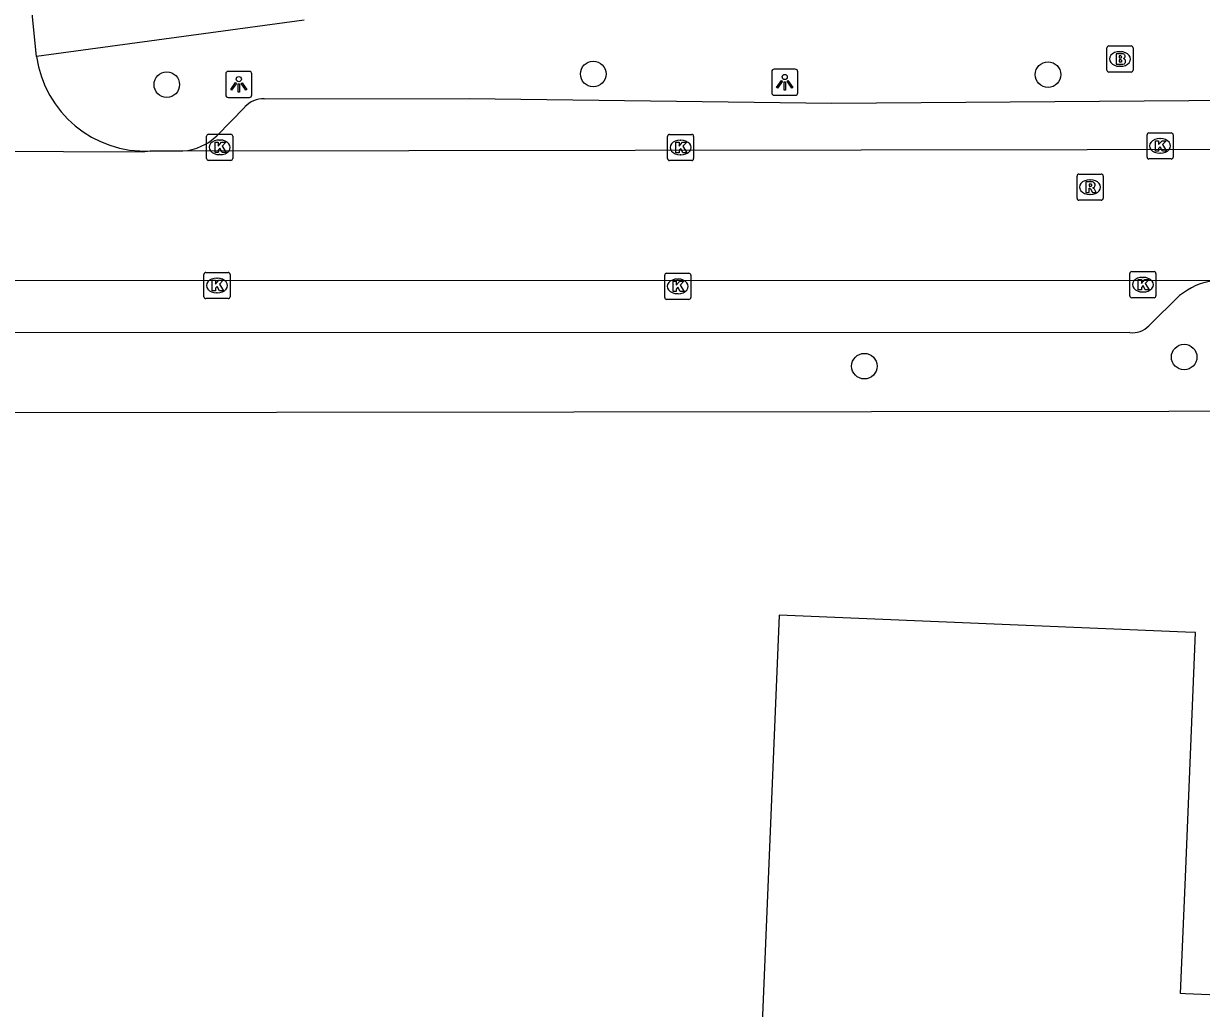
# Model space of a CAD drawing. Extents: x 160732 to 162105, y 387428 to 388479.
# Drawn here: x 161455.53 to 161500.61, y 388049.22 to 388086.9 of the extents above; entities that cross this region are included whole.
import ezdxf

# ---------------------------------------------------------------- set-up
doc = ezdxf.new("R2010")
doc.units = 0
for name, color, linetype in [('IMGEO_Boom', 7, 'Continuous'), ('IMGEO_Brandkraan', 7, 'Continuous'), ('IMGEO_Kolk', 7, 'Continuous'), ('IMGEO_Lichtpunt', 7, 'Continuous'), ('IMGEO_Pand', 7, 'Continuous'), ('IMGEO_Rijbaan_lokaal_open', 7, 'Continuous'), ('IMGEO_Rioolput', 7, 'Continuous'), ('IMGEO_Voetpad_open', 7, 'Continuous')]:
    doc.layers.add(name, color=color, linetype=linetype)

msp = doc.modelspace()

# ---------------------------------------------------------------- linework, layer by layer
at = {"layer": 'IMGEO_Boom'}
for centre in [(161461.013, 388084.561), (161477.334, 388084.968), (161494.74, 388084.944), (161487.712, 388073.79), (161499.951, 388074.138)]:
    msp.add_circle(centre, 0.489, dxfattribs=at)
at = {"layer": 'IMGEO_Brandkraan'}
for p, q in [((161496.994, 388085.116), (161496.994, 388085.968)), ((161497.069, 388086.042), (161497.921, 388086.042)), ((161497.995, 388085.968), (161497.995, 388085.116)), ((161497.482, 388085.822), (161497.507, 388085.822)), ((161497.505, 388085.262), (161497.48, 388085.262)), ((161497.921, 388085.042), (161497.069, 388085.042))]:
    msp.add_line(p, q, dxfattribs=at)
for points in [[(161496.994, 388085.116), (161496.994, 388085.968)], [(161497.069, 388086.042), (161497.921, 388086.042)], [(161497.995, 388085.968), (161497.995, 388085.116)], [(161497.342, 388085.742), (161497.342, 388085.342), (161497.555, 388085.342)], [(161497.573, 388085.742), (161497.342, 388085.742)], [(161497.521, 388085.661), (161497.467, 388085.661), (161497.467, 388085.585)], [(161497.467, 388085.585), (161497.52, 388085.585)], [(161497.529, 388085.509), (161497.467, 388085.509), (161497.467, 388085.428)], [(161497.467, 388085.428), (161497.529, 388085.428)], [(161497.921, 388085.042), (161497.069, 388085.042)]]:
    msp.add_lwpolyline(points, dxfattribs=at)
for centre, radius, start, end in [((161497.071, 388085.966), 0.0765, 91.552, 178.448), ((161497.071, 388085.966), 0.0765, 91.552, 178.448), ((161497.919, 388085.966), 0.0765, 1.552, 88.448), ((161497.919, 388085.966), 0.0765, 1.552, 88.448), ((161497.522, 388085.623), 0.0379, 267.8285, 90.9355), ((161497.53, 388085.468), 0.0404, 269.8759, 90.5077), ((161497.577, 388085.597), 0.145, 59.4692, 91.5367), ((161497.602, 388085.644), 0.0922, 285.5137, 58.1501), ((161497.607, 388085.452), 0.105, 301.3115, 78.989), ((161497.071, 388085.118), 0.0765, 181.552, 268.448), ((161497.071, 388085.118), 0.0765, 181.552, 268.448), ((161497.561, 388085.593), 0.251, 268.6676, 293.5347), ((161497.919, 388085.118), 0.0765, 271.552, 358.448), ((161497.919, 388085.118), 0.0765, 271.552, 358.448)]:
    msp.add_arc(centre, radius, start, end, dxfattribs=at)
for centre, major_axis, ratio, start_param, end_param in [((161497.481, 388085.542), (-0.387, 0.002), 0.722429, 4.712389, 7.853982), ((161497.506, 388085.542), (-0.39, 0.002), 0.717154, 1.570796, 4.712389)]:
    msp.add_ellipse(centre, major_axis=major_axis, ratio=ratio, start_param=start_param, end_param=end_param, dxfattribs=at)
at = {"layer": 'IMGEO_Kolk'}
for p, q in [((161462.538, 388081.736), (161462.538, 388082.588)), ((161462.613, 388082.662), (161463.465, 388082.662)), ((161463.026, 388082.442), (161463.051, 388082.442)), ((161463.539, 388082.588), (161463.539, 388081.736)), ((161480.176, 388081.73), (161480.176, 388082.582)), ((161480.251, 388082.656), (161481.103, 388082.656)), ((161480.664, 388082.436), (161480.689, 388082.436)), ((161481.177, 388082.582), (161481.177, 388081.73)), ((161498.529, 388081.79), (161498.529, 388082.642)), ((161498.604, 388082.716), (161499.456, 388082.716)), ((161499.017, 388082.496), (161499.042, 388082.496)), ((161499.53, 388082.642), (161499.53, 388081.79)), ((161499.04, 388081.936), (161499.015, 388081.936)), ((161463.465, 388081.662), (161462.613, 388081.662)), ((161463.049, 388081.882), (161463.024, 388081.882)), ((161481.103, 388081.656), (161480.251, 388081.656)), ((161480.687, 388081.876), (161480.662, 388081.876)), ((161499.456, 388081.716), (161498.604, 388081.716)), ((161497.944, 388077.407), (161498.796, 388077.407)), ((161462.435, 388076.448), (161462.435, 388077.3)), ((161462.51, 388077.374), (161463.362, 388077.374)), ((161462.923, 388077.154), (161462.948, 388077.154)), ((161463.436, 388077.3), (161463.436, 388076.448)), ((161480.069, 388076.417), (161480.069, 388077.269)), ((161480.144, 388077.343), (161480.996, 388077.343)), ((161480.557, 388077.123), (161480.582, 388077.123)), ((161481.07, 388077.269), (161481.07, 388076.417)), ((161497.869, 388076.481), (161497.869, 388077.333)), ((161498.357, 388077.187), (161498.382, 388077.187)), ((161498.87, 388077.333), (161498.87, 388076.481)), ((161462.946, 388076.594), (161462.921, 388076.594)), ((161480.58, 388076.563), (161480.555, 388076.563)), ((161498.38, 388076.627), (161498.355, 388076.627)), ((161463.362, 388076.374), (161462.51, 388076.374)), ((161480.996, 388076.343), (161480.144, 388076.343)), ((161498.796, 388076.407), (161497.944, 388076.407))]:
    msp.add_line(p, q, dxfattribs=at)
for points in [[(161462.538, 388081.736), (161462.538, 388082.588)], [(161462.613, 388082.662), (161463.465, 388082.662)], [(161462.859, 388082.362), (161462.982, 388082.362), (161462.982, 388082.211), (161463.112, 388082.362), (161463.276, 388082.362), (161463.13, 388082.211), (161463.283, 388081.962), (161463.131, 388081.962), (161463.046, 388082.126), (161462.982, 388082.059), (161462.982, 388081.962), (161462.859, 388081.962), (161462.859, 388082.362)], [(161463.539, 388082.588), (161463.539, 388081.736)], [(161480.176, 388081.73), (161480.176, 388082.582)], [(161480.251, 388082.656), (161481.103, 388082.656)], [(161480.497, 388082.356), (161480.62, 388082.356), (161480.62, 388082.205), (161480.75, 388082.356), (161480.914, 388082.356), (161480.768, 388082.205), (161480.921, 388081.956), (161480.769, 388081.956), (161480.684, 388082.12), (161480.62, 388082.053), (161480.62, 388081.956), (161480.497, 388081.956), (161480.497, 388082.356)], [(161481.177, 388082.582), (161481.177, 388081.73)], [(161498.529, 388081.79), (161498.529, 388082.642)], [(161498.604, 388082.716), (161499.456, 388082.716)], [(161498.85, 388082.416), (161498.973, 388082.416), (161498.973, 388082.265), (161499.103, 388082.416), (161499.267, 388082.416), (161499.121, 388082.265), (161499.274, 388082.016), (161499.122, 388082.016), (161499.037, 388082.18), (161498.973, 388082.113), (161498.973, 388082.016), (161498.85, 388082.016), (161498.85, 388082.416)], [(161499.53, 388082.642), (161499.53, 388081.79)], [(161463.465, 388081.662), (161462.613, 388081.662)], [(161481.103, 388081.656), (161480.251, 388081.656)], [(161499.456, 388081.716), (161498.604, 388081.716)], [(161497.944, 388077.407), (161498.796, 388077.407)], [(161462.435, 388076.448), (161462.435, 388077.3)], [(161462.51, 388077.374), (161463.362, 388077.374)], [(161462.756, 388077.074), (161462.879, 388077.074), (161462.879, 388076.923), (161463.009, 388077.074), (161463.173, 388077.074), (161463.027, 388076.923), (161463.18, 388076.674), (161463.028, 388076.674), (161462.943, 388076.838), (161462.879, 388076.771), (161462.879, 388076.674), (161462.756, 388076.674), (161462.756, 388077.074)], [(161463.436, 388077.3), (161463.436, 388076.448)], [(161480.069, 388076.417), (161480.069, 388077.269)], [(161480.144, 388077.343), (161480.996, 388077.343)], [(161480.39, 388077.043), (161480.513, 388077.043), (161480.513, 388076.892), (161480.643, 388077.043), (161480.807, 388077.043), (161480.661, 388076.892), (161480.814, 388076.643), (161480.662, 388076.643), (161480.577, 388076.807), (161480.513, 388076.74), (161480.513, 388076.643), (161480.39, 388076.643), (161480.39, 388077.043)], [(161481.07, 388077.269), (161481.07, 388076.417)], [(161497.869, 388076.481), (161497.869, 388077.333)], [(161498.19, 388077.107), (161498.313, 388077.107), (161498.313, 388076.956), (161498.443, 388077.107), (161498.607, 388077.107), (161498.461, 388076.956), (161498.614, 388076.707), (161498.462, 388076.707), (161498.377, 388076.871), (161498.313, 388076.804), (161498.313, 388076.707), (161498.19, 388076.707), (161498.19, 388077.107)], [(161498.87, 388077.333), (161498.87, 388076.481)], [(161463.362, 388076.374), (161462.51, 388076.374)], [(161480.996, 388076.343), (161480.144, 388076.343)], [(161498.796, 388076.407), (161497.944, 388076.407)]]:
    msp.add_lwpolyline(points, dxfattribs=at)
for centre, start, end in [((161462.615, 388082.586), 91.552, 178.448), ((161462.615, 388082.586), 91.552, 178.448), ((161463.463, 388082.586), 1.552, 88.448), ((161463.463, 388082.586), 1.552, 88.448), ((161480.253, 388082.58), 91.552, 178.448), ((161480.253, 388082.58), 91.552, 178.448), ((161481.101, 388082.58), 1.552, 88.448), ((161481.101, 388082.58), 1.552, 88.448), ((161498.606, 388082.64), 91.552, 178.448), ((161498.606, 388082.64), 91.552, 178.448), ((161499.454, 388082.64), 1.552, 88.448), ((161499.454, 388082.64), 1.552, 88.448), ((161462.615, 388081.738), 181.552, 268.448), ((161462.615, 388081.738), 181.552, 268.448), ((161463.463, 388081.738), 271.552, 358.448), ((161463.463, 388081.738), 271.552, 358.448), ((161480.253, 388081.732), 181.552, 268.448), ((161480.253, 388081.732), 181.552, 268.448), ((161481.101, 388081.732), 271.552, 358.448), ((161481.101, 388081.732), 271.552, 358.448), ((161498.606, 388081.792), 181.552, 268.448), ((161498.606, 388081.792), 181.552, 268.448), ((161499.454, 388081.792), 271.552, 358.448), ((161499.454, 388081.792), 271.552, 358.448), ((161497.946, 388077.331), 91.552, 178.448), ((161497.946, 388077.331), 91.552, 178.448), ((161498.794, 388077.331), 1.552, 88.448), ((161498.794, 388077.331), 1.552, 88.448), ((161462.512, 388077.298), 91.552, 178.448), ((161462.512, 388077.298), 91.552, 178.448), ((161463.36, 388077.298), 1.552, 88.448), ((161463.36, 388077.298), 1.552, 88.448), ((161480.146, 388077.267), 91.552, 178.448), ((161480.146, 388077.267), 91.552, 178.448), ((161480.994, 388077.267), 1.552, 88.448), ((161480.994, 388077.267), 1.552, 88.448), ((161497.946, 388076.483), 181.552, 268.448), ((161497.946, 388076.483), 181.552, 268.448), ((161498.794, 388076.483), 271.552, 358.448), ((161498.794, 388076.483), 271.552, 358.448), ((161462.512, 388076.45), 181.552, 268.448), ((161462.512, 388076.45), 181.552, 268.448), ((161463.36, 388076.45), 271.552, 358.448), ((161463.36, 388076.45), 271.552, 358.448), ((161480.146, 388076.419), 181.552, 268.448), ((161480.146, 388076.419), 181.552, 268.448), ((161480.994, 388076.419), 271.552, 358.448), ((161480.994, 388076.419), 271.552, 358.448)]:
    msp.add_arc(centre, 0.0765, start, end, dxfattribs=at)
for centre, major_axis, ratio, start_param, end_param in [((161463.025, 388082.162), (-0.387, 0.002), 0.722429, 4.712389, 7.853982), ((161463.05, 388082.162), (-0.39, 0.002), 0.717154, 1.570796, 4.712389), ((161480.663, 388082.156), (-0.387, 0.002), 0.722429, 4.712389, 7.853982), ((161480.688, 388082.156), (-0.39, 0.002), 0.717154, 1.570796, 4.712389), ((161499.016, 388082.216), (-0.387, 0.002), 0.722429, 4.712389, 7.853982), ((161499.041, 388082.216), (-0.39, 0.002), 0.717154, 1.570796, 4.712389), ((161462.922, 388076.874), (-0.387, 0.002), 0.722429, 4.712389, 7.853982), ((161462.947, 388076.874), (-0.39, 0.002), 0.717154, 1.570796, 4.712389), ((161480.556, 388076.843), (-0.387, 0.002), 0.722429, 4.712389, 7.853982), ((161480.581, 388076.843), (-0.39, 0.002), 0.717154, 1.570796, 4.712389), ((161498.356, 388076.907), (-0.387, 0.002), 0.722429, 4.712389, 7.853982), ((161498.381, 388076.907), (-0.39, 0.002), 0.717154, 1.570796, 4.712389)]:
    msp.add_ellipse(centre, major_axis=major_axis, ratio=ratio, start_param=start_param, end_param=end_param, dxfattribs=at)
at = {"layer": 'IMGEO_Lichtpunt'}
for p, q in [((161464.173, 388085.068), (161463.365, 388085.068)), ((161464.173, 388085.068), (161463.365, 388085.068)), ((161484.164, 388085.056), (161484.164, 388084.249)), ((161484.164, 388085.056), (161484.164, 388084.249)), ((161485.066, 388085.151), (161484.258, 388085.151)), ((161485.066, 388085.151), (161484.258, 388085.151)), ((161485.16, 388084.249), (161485.16, 388085.056)), ((161485.16, 388084.249), (161485.16, 388085.056)), ((161463.271, 388084.973), (161463.271, 388084.166)), ((161463.271, 388084.973), (161463.271, 388084.166)), ((161464.267, 388084.166), (161464.267, 388084.973)), ((161464.267, 388084.166), (161464.267, 388084.973)), ((161484.258, 388084.155), (161485.066, 388084.155)), ((161484.258, 388084.155), (161485.066, 388084.155)), ((161463.365, 388084.072), (161464.173, 388084.072)), ((161463.365, 388084.072), (161464.173, 388084.072))]:
    msp.add_line(p, q, dxfattribs=at)
for points in [[(161463.645, 388084.637), (161463.684, 388084.609), (161463.496, 388084.347), (161463.458, 388084.374), (161463.645, 388084.637)], [(161463.857, 388084.609), (161463.895, 388084.636), (161464.082, 388084.374), (161464.043, 388084.346), (161463.857, 388084.609)], [(161484.538, 388084.72), (161484.577, 388084.692), (161484.389, 388084.43), (161484.351, 388084.457), (161484.538, 388084.72)], [(161484.64, 388084.672), (161484.687, 388084.672), (161484.687, 388084.35), (161484.64, 388084.35), (161484.64, 388084.672)], [(161484.75, 388084.692), (161484.788, 388084.719), (161484.975, 388084.457), (161484.936, 388084.429), (161484.75, 388084.692)], [(161463.747, 388084.589), (161463.794, 388084.589), (161463.794, 388084.267), (161463.747, 388084.267), (161463.747, 388084.589)]]:
    msp.add_lwpolyline(points, dxfattribs=at)
for centre in [(161463.77, 388084.771), (161484.663, 388084.854)]:
    msp.add_circle(centre, 0.0994, dxfattribs=at)
for centre, start, end in [((161463.365, 388084.973), 90, 180), ((161463.365, 388084.973), 90, 180), ((161464.173, 388084.973), 0, 90), ((161464.173, 388084.973), 0, 90), ((161484.258, 388085.056), 90, 180), ((161484.258, 388085.056), 90, 180), ((161485.066, 388085.056), 0, 90), ((161485.066, 388085.056), 0, 90), ((161463.365, 388084.166), 180, 270), ((161463.365, 388084.166), 180, 270), ((161464.173, 388084.166), 270, 0), ((161464.173, 388084.166), 270, 360), ((161484.258, 388084.249), 180, 270), ((161484.258, 388084.249), 180, 270), ((161485.066, 388084.249), 270, 0), ((161485.066, 388084.249), 270, 360)]:
    msp.add_arc(centre, 0.0946, start, end, dxfattribs=at)
at = {"layer": 'IMGEO_Pand'}
msp.add_lwpolyline([(161530.747, 388048.503), (161500, 388049.78), (161499.815, 388049.788), (161500, 388054.238), (161500.389, 388063.596), (161500, 388063.612), (161484.454, 388064.258), (161483.613, 388044.043), (161489.075, 388043.816), (161489.095, 388044.304), (161491.259, 388044.214), (161491.182, 388042.347), (161495.984, 388042.147), (161495.785, 388037.35), (161500, 388037.175), (161501.724, 388037.104)], dxfattribs=at)
at = {"layer": 'IMGEO_Rijbaan_lokaal_open'}
for points in [[(161456.03, 388085.634), (161455.862, 388087.286)], [(161445.024, 388082.049), (161460.076, 388081.987), (161460.383, 388082.022)], [(161460.383, 388082.022), (161461.622, 388082.024)], [(161461.622, 388082.024), (161522.194, 388082.123)], [(161501.095, 388077.066), (161440.604, 388077.052)]]:
    msp.add_lwpolyline(points, dxfattribs=at)
msp.add_arc((161460.185, 388086.212), 4.195, 187.9207, 272.7094, dxfattribs=at)
at = {"layer": 'IMGEO_Rioolput'}
for p, q in [((161495.849, 388080.213), (161495.849, 388081.065)), ((161495.924, 388081.139), (161496.776, 388081.139)), ((161496.85, 388081.065), (161496.85, 388080.213)), ((161496.337, 388080.919), (161496.362, 388080.919)), ((161496.776, 388080.139), (161495.924, 388080.139)), ((161496.36, 388080.359), (161496.335, 388080.359))]:
    msp.add_line(p, q, dxfattribs=at)
for points in [[(161495.849, 388080.213), (161495.849, 388081.065)], [(161495.924, 388081.139), (161496.776, 388081.139)], [(161496.85, 388081.065), (161496.85, 388080.213)], [(161496.438, 388080.837), (161496.186, 388080.839), (161496.186, 388080.439)], [(161496.186, 388080.439), (161496.31, 388080.439), (161496.31, 388080.601), (161496.321, 388080.601)], [(161496.364, 388080.758), (161496.31, 388080.758), (161496.31, 388080.677)], [(161496.31, 388080.677), (161496.362, 388080.677)], [(161496.368, 388080.572), (161496.439, 388080.439), (161496.579, 388080.439), (161496.514, 388080.565)], [(161496.776, 388080.139), (161495.924, 388080.139)]]:
    msp.add_lwpolyline(points, dxfattribs=at)
for centre, radius, start, end in [((161495.926, 388081.063), 0.0765, 91.552, 178.448), ((161495.926, 388081.063), 0.0765, 91.552, 178.448), ((161496.774, 388081.063), 0.0765, 1.552, 88.448), ((161496.774, 388081.063), 0.0765, 1.552, 88.448), ((161496.32, 388080.548), 0.0533, 26.0293, 88.6989), ((161496.346, 388080.866), 0.19, 274.7715, 282.9687), ((161496.37, 388080.662), 0.0964, 77.0061, 93.1865), ((161496.384, 388080.719), 0.0378, 276.6634, 79.6772), ((161496.437, 388080.727), 0.109, 350.3612, 89.416), ((161496.435, 388080.727), 0.112, 277.5842, 350.9817), ((161496.419, 388080.512), 0.108, 29.5134, 73.7905), ((161495.926, 388080.215), 0.0765, 181.552, 268.448), ((161495.926, 388080.215), 0.0765, 181.552, 268.448), ((161496.774, 388080.215), 0.0765, 271.552, 358.448), ((161496.774, 388080.215), 0.0765, 271.552, 358.448)]:
    msp.add_arc(centre, radius, start, end, dxfattribs=at)
for centre, major_axis, ratio, start_param, end_param in [((161496.336, 388080.639), (-0.387, 0.002), 0.722429, 4.712389, 7.853982), ((161496.361, 388080.639), (-0.39, 0.002), 0.717154, 1.570796, 4.712389)]:
    msp.add_ellipse(centre, major_axis=major_axis, ratio=ratio, start_param=start_param, end_param=end_param, dxfattribs=at)
at = {"layer": 'IMGEO_Voetpad_open'}
for points in [[(161466.272, 388087.028), (161456.03, 388085.634)], [(161462.929, 388082.607), (161463.999, 388083.705)], [(161464.738, 388084.015), (161472.584, 388084.028), (161486.467, 388083.858), (161518.905, 388084.1)], [(161499.775, 388076.488), (161498.595, 388075.333)], [(161497.871, 388075.073), (161443.738, 388075.067)], [(161436.841, 388072.263), (161453.815, 388072.021), (161510.745, 388072.084), (161551.69, 388072.226)]]:
    msp.add_lwpolyline(points, dxfattribs=at)
for centre, radius, start, end in [((161464.697, 388083.078), 0.938, 87.4706, 138.0441), ((161461.455, 388084.155), 2.138, 274.4841, 313.5953), ((161501.43, 388074.505), 2.582, 97.446, 129.8491), ((161497.965, 388075.95), 0.882, 263.9082, 315.5999)]:
    msp.add_arc(centre, radius, start, end, dxfattribs=at)

doc.saveas('drawing.dxf')
